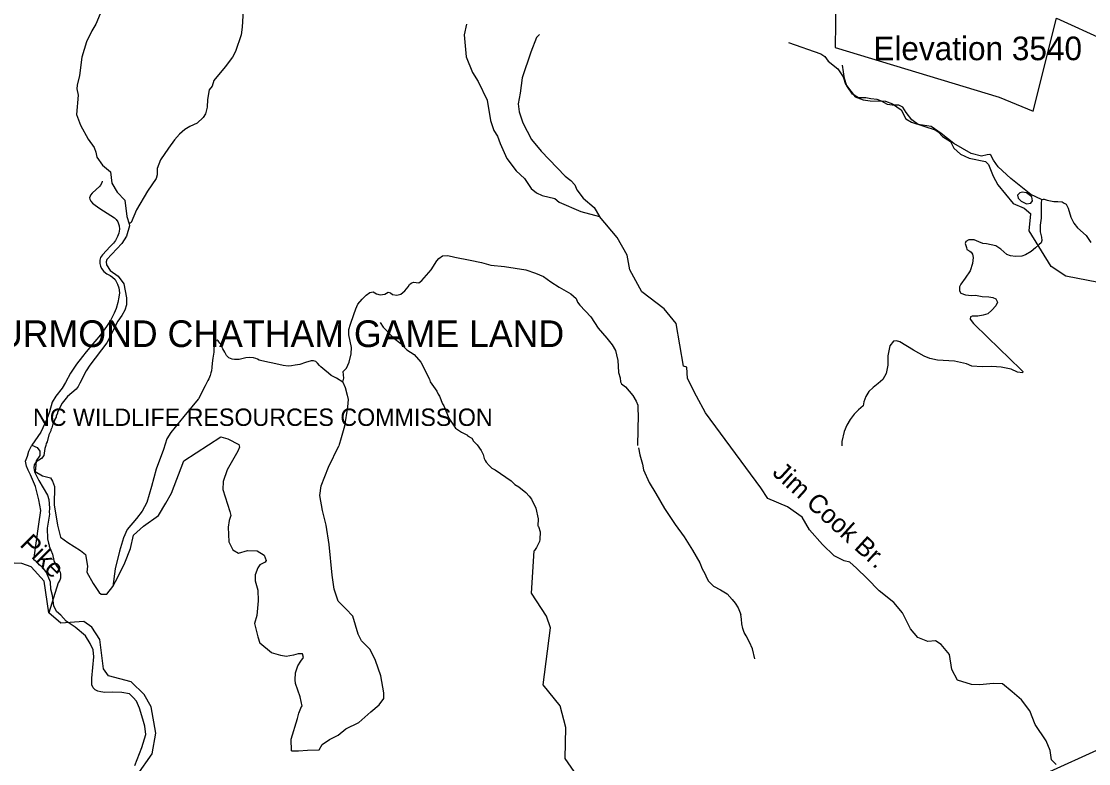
# Model space of a CAD drawing. Extents: x 1248224 to 1454986, y 825081 to 985870.
# Drawn here: x 1353986 to 1362582, y 959529 to 965507 of the extents above; entities that cross this region are included whole.
import ezdxf

# ---------------------------------------------------------------- set-up
doc = ezdxf.new("R2010")
doc.units = 0
for name, color, linetype in [('Exist Boundary Land Use Park National US Park Service', 7, 'Continuous'), ('Exist Boundary Land Use Park State Division NC Parks and Recreation', 7, 'Continuous'), ('Exist Boundary Land Use Park State Division NC Parks and Recreation Label', 7, 'Continuous'), ('Exist Geographical Mountain Summit Elevation Number Label', 7, 'Continuous'), ('Exist Hydrographic Creek Single Shore', 7, 'Continuous'), ('Exist Hydrographic Creek Single Shore Label', 7, 'Continuous'), ('Exist Hydrographic Misc Water Feature', 7, 'Continuous'), ('Exist Road Non-System Type 51', 7, 'Continuous')]:
    doc.layers.add(name, color=color, linetype=linetype)

msp = doc.modelspace()

# ---------------------------------------------------------------- linework, layer by layer
at = {"layer": 'Exist Boundary Land Use Park National US Park Service'}
msp.add_lwpolyline([(1360546.6, 965684.5), (1360541.4, 965296.5), (1361860.9, 964896.9), (1362135.5, 964784.2), (1362323.5, 965533.7), (1362713.5, 965354.9), (1363084.7, 965270.6), (1363815.1, 964592.1), (1363819.9, 964580.2), (1363859.5, 964481.7), (1364410.2, 963992.9), (1364436.5, 963969.7), (1364472.5, 963860.5), (1364498.5, 963810.5), (1364489.5, 963591.7), (1364888.8, 963189.4), (1365679.4, 961812), (1365718.2, 961810.3)], dxfattribs=at)
at = {"layer": 'Exist Boundary Land Use Park State Division NC Parks and Recreation'}
msp.add_lwpolyline([(1362852.5, 959729.2), (1362059.5, 959369), (1362001.2, 959342.4), (1361727.5, 959218), (1361706.5, 959208.2), (1361723.5, 958398.3), (1361572.5, 958395.6), (1361572.4, 958386.9), (1360936.6, 958374.7), (1360397.3, 958374.7), (1360262.6, 958372.3), (1360260.3, 958341.3), (1360253.6, 957680.7), (1360254.6, 957668.1), (1360255.9, 957654.9), (1360321.5, 957237.4), (1360223.5, 957092.1), (1360072.5, 957051.1)], dxfattribs=at)
at = {"layer": 'Exist Hydrographic Creek Single Shore'}
for points in [[(1359423.4, 962487.1), (1359351.4, 962629.7), (1359345.4, 962721.8), (1359320.4, 962728.9), (1359261.3, 963074.8), (1359163.4, 963191.6), (1358983.4, 963329.9), (1358887.3, 963505.8), (1358864.4, 963624.4), (1358784.4, 963767.2), (1358642.1, 963934.8)], [(1363882.5, 962387.7), (1363676.5, 962858), (1363537.5, 963005.3), (1362745.5, 963388.9), (1362397.5, 963455), (1362281.5, 963532.8), (1362104.5, 963818.7), (1362117.1, 963956.5)], [(1359941, 961749.4), (1359495.4, 962354.3), (1359423.4, 962487.1)], [(1362319.6, 959521.4), (1362282.1, 959558.9), (1362272.7, 959633.9), (1362241.5, 959712.1), (1362151.8, 959845.2), (1362108.1, 959954.7), (1362042.5, 960042.2), (1361967.5, 960107.9), (1361889.3, 960170.4), (1361814.3, 960173.5), (1361705, 960164.2), (1361639.4, 960167.3), (1361526.9, 960201.7), (1361480, 960286.1), (1361461.3, 960408.1), (1361395.6, 960489.4), (1361348.8, 960517.5), (1361287, 960513.2), (1361205.8, 960544.4), (1361146.4, 960613.2), (1361083.9, 960744.6), (1361012, 960825.9), (1360896.4, 960919.7), (1360799.5, 961019.7), (1360712.1, 961104.2), (1360660, 961152.4), (1360613.1, 961161.8), (1360531.9, 961202.4), (1360438.1, 961293.1), (1360335, 961411.9), (1360275.6, 961515.1), (1360156.9, 961596.4), (1359997.5, 961665.2), (1359941, 961749.4)], [(1358584.4, 959257), (1358366.4, 959570), (1358372.4, 959819.5), (1358326.4, 959994.4), (1358188.4, 960164.6), (1358248.4, 960623), (1358216.4, 960715.5), (1358095.4, 960901.8), (1358116.5, 961242.5)], [(1354919.3, 959435.7), (1355040.4, 959607.3), (1355068.3, 959774.2), (1355031.3, 959985), (1354975.2, 960084.6), (1354869.3, 960188.5), (1354687.3, 960234.9), (1354646.2, 960291.5), (1354618.3, 960528.4), (1354553.2, 960628.2), (1354488.2, 960672.2), (1354304.3, 960659.5), (1354206.3, 960743.5), (1354170.3, 960997.1), (1354064.3, 961114.1), (1353989.3, 961141.9), (1353548.3, 961160.5)]]:
    msp.add_lwpolyline(points, dxfattribs=at)
at = {"layer": 'Exist Hydrographic Misc Water Feature'}
for points in [[(1355781.6, 965735.1), (1355765.5, 965459.3), (1355756.3, 965399.4), (1355711.3, 965264.4), (1355686.2, 965218.9), (1355628.4, 965140.1), (1355535.9, 965030), (1355523, 964986.2), (1355498.2, 964956.8), (1355484.5, 964877), (1355483.3, 964817.1), (1355468, 964761.3), (1355451.4, 964733.7), (1355402.3, 964686.8), (1355341.7, 964660.1), (1355301.2, 964635), (1355258.2, 964597.9), (1355219.2, 964552.7), (1355169.6, 964485.7), (1355107.5, 964391), (1355080, 964321.6), (1355078.9, 964269.6), (1355070.3, 964241.8), (1355002, 964139.2), (1354912.6, 963989), (1354870.3, 963887.9), (1354854, 963876.2)], [(1354621.1, 965568.6), (1354585.2, 965483.3), (1354552.1, 965431.9), (1354510.1, 965340.8), (1354473.3, 965217.5), (1354454, 965069.9), (1354434.3, 964992.3), (1354433.7, 964964.3), (1354444.5, 964911.9), (1354429.1, 964756.2), (1354461.3, 964671.5), (1354522.9, 964558), (1354573.3, 964490.8), (1354586.6, 964454.5), (1354593.7, 964414.3), (1354640.3, 964349.2), (1354703.1, 964295.8), (1354715.1, 964203.5), (1354757.6, 964130.5), (1354818.3, 964067.1), (1354835.4, 963936.6), (1354854, 963876.2)], [(1357571.4, 965485.5), (1357553.6, 965397.9), (1357567.7, 965221.5), (1357619, 965094.2), (1357665.3, 965023.1), (1357738.1, 964873.5), (1357764.5, 964708.7), (1357790.7, 964628.1), (1357821.9, 964583.4), (1357842.5, 964522.8), (1357895.8, 964401.6), (1357971.7, 964302), (1358038.3, 964240.4), (1358092.8, 964161.1), (1358136, 964126.1), (1358179.6, 964105.2), (1358283.1, 964080.8), (1358316.5, 964052.1), (1358490.9, 963976.3), (1358642.1, 963934.8)], [(1358158.1, 965400.5), (1358135.5, 965377.1), (1358088.9, 965258), (1358018.3, 965053.4), (1358003.6, 964929.6), (1357987.6, 964842), (1357994.2, 964777.7), (1358024.3, 964689), (1358095.3, 964555.4), (1358173.3, 964461.5), (1358367.1, 964259.2), (1358412.3, 964226.2), (1358443.6, 964189.4), (1358460.7, 964149), (1358511.3, 964081.9), (1358599.7, 964007.8), (1358642.1, 963934.8)], [(1360164.2, 965336.5), (1360426.2, 965244.5), (1360457.9, 965223.9), (1360485, 965187.2), (1360561.8, 965125.5), (1360604.3, 965060.6), (1360623, 965000.1), (1360703, 964900.2), (1360766.4, 964874.8), (1360822.2, 964865.6), (1360946.3, 964862.9), (1361001.9, 964843.6), (1361072.8, 964794), (1361111.2, 964721.1), (1361154.7, 964696.1), (1361347.5, 964633.9), (1361371.2, 964617.3), (1361406.4, 964580.5), (1361469.5, 964539.1), (1361496.3, 964486.4), (1361551.4, 964437.2), (1361620.7, 964405.6), (1361752.2, 964378.8), (1361775.7, 964354.2), (1361813.6, 964261.3), (1361852.1, 964190.4), (1361974.8, 964039.6), (1362062.1, 964001.7), (1362117.1, 963956.5)], [(1362083, 964037.3), (1362117.1, 964042.5), (1362131.5, 964062.2), (1362124.1, 964092.4), (1362104.6, 964110.8), (1362080.8, 964125.3), (1362047, 964132.1), (1362026.9, 964124.6), (1362010.4, 964106.9), (1362013.9, 964082.8), (1362039.3, 964058.2), (1362083, 964037.3)], [(1354854, 963876.2), (1354857.8, 963860.1), (1354831.9, 963776.6), (1354794.5, 963717.5), (1354673.6, 963590), (1354669.1, 963570), (1354672.6, 963546), (1354699.8, 963501.4), (1354766.6, 963453.8), (1354811.4, 963392.8), (1354832.8, 963280.2), (1354831.6, 963224.2), (1354818.7, 963180.4), (1354795.7, 963139), (1354762.8, 963091.7), (1354674.7, 962917.5), (1354536.7, 962738.5), (1354507.7, 962691), (1354455.5, 962592)], [(1356876.1, 963081.1), (1356899.3, 963044.6), (1356985.4, 962956.6), (1357042.5, 962911.3), (1357089.3, 962862.3), (1357148.6, 962825), (1357203.2, 962761.7), (1357274.2, 962624), (1357277.9, 962603.9), (1357332.2, 962528.7)], [(1354455.5, 962592), (1354444, 962566.6), (1354426, 962543.7), (1354356.9, 962484.9), (1354315.5, 962430.9), (1354278, 962359.7), (1354277.8, 962351.7), (1354265.3, 962328), (1354265, 962320), (1354252.5, 962296.4), (1354252.3, 962288.4), (1354239.8, 962264.7), (1354231.1, 962232.8), (1354222.8, 962217), (1354222.6, 962209), (1354206, 962177.4), (1354192.8, 962121.8), (1354184.4, 962105.9), (1354184.1, 962089.9), (1354175.5, 962066.1), (1354166.3, 962010.3), (1354147.8, 961986.7), (1354105.2, 961959.7), (1354088.7, 961936.1), (1354086.1, 961912.1), (1354091.5, 961880), (1354125.9, 961809.3), (1354195.3, 961689.7), (1354206.6, 961657.4), (1354213.1, 961585.3), (1354210.4, 961553.4), (1354212, 961537.4), (1354193.6, 961425.8), (1354195.7, 961339.8), (1354203, 961305.7), (1354210.6, 961289.5), (1354210.5, 961281.5), (1354237.1, 961216.9), (1354247.9, 961164.6), (1354267.1, 961124.2), (1354282.6, 961103.9), (1354298, 961071.5), (1354301.5, 961055.4), (1354300.8, 961023.4), (1354296.5, 961007.5), (1354282, 960983.9), (1354206.3, 960743.5)], [(1357332.2, 962528.7), (1357343.1, 962505.5), (1357354, 962489.4), (1357378.4, 962426.9), (1357387.6, 962411.4), (1357429.7, 962309.8), (1357460.3, 962261.8), (1357483.2, 962231.9), (1357530.5, 962198.8), (1357578, 962173.7), (1357580.2, 962168.7), (1357613.4, 962148.9), (1357628.9, 962126.6), (1357658.3, 962095.9), (1357689.3, 962051.2), (1357706.6, 962018.8), (1357713.9, 961986.7), (1357721.6, 961970.5), (1357729.3, 961956.4), (1357752.7, 961929.8), (1357776.3, 961909.3), (1357801.9, 961894.8), (1357929.9, 961805.9), (1357961.3, 961777.2), (1357993, 961758.5), (1358048, 961713.3), (1358077.3, 961682.6), (1358094.8, 961658.2), (1358129.2, 961585.4), (1358147.4, 961501.1), (1358146.2, 961445.1), (1358151.2, 961438.8), (1358165.1, 961396.7), (1358161.8, 961332.7), (1358159.4, 961316.8), (1358134.3, 961269.4), (1358117.8, 961245.8), (1358116.5, 961242.5)]]:
    msp.add_lwpolyline(points, dxfattribs=at)
at = {"layer": 'Exist Road Non-System Type 51'}
for points in [[(1362201.5, 964071.4), (1362116.7, 964113.2), (1361955.8, 964241), (1361852.6, 964334.4), (1361814.8, 964387.9), (1361793.9, 964428.5), (1361787.7, 964435.8), (1361764.4, 964430.9), (1361718.9, 964421.1), (1361635.4, 964443.2), (1361495.4, 964524.4), (1361394.6, 964604.3), (1361314.1, 964661.5), (1361279.7, 964666.4), (1361209.7, 964676.2), (1361156.9, 964713.1), (1361112.7, 964773.3), (1361085.7, 964815.1), (1361052.5, 964831.1), (1361000.9, 964831.1), (1360961.6, 964837.2), (1360914.9, 964863.1), (1360878.1, 964876.6), (1360828.2, 964883.8), (1360787.7, 964890), (1360728.7, 964891.2), (1360679.6, 964920.7), (1360634.1, 964987.1), (1360616.9, 965047.3), (1360599.7, 965155.5)], [(1354637.4, 964220.2), (1354632.9, 964206.3), (1354622.6, 964188.4), (1354614.3, 964176.6), (1354587.8, 964153.3), (1354557.3, 964123.9), (1354542.8, 964108.2), (1354538.6, 964100.3), (1354534.2, 964086.4), (1354536, 964074.3), (1354545.7, 964058.1), (1354559.4, 964043.9), (1354581.1, 964025.3), (1354618.4, 964000.4), (1354707.3, 963944.3), (1354735, 963925.8), (1354750.7, 963911.5), (1354762.1, 963891.1), (1354773.6, 963860.9), (1354774.9, 963832.9), (1354770.1, 963801), (1354759.6, 963773.2), (1354744.9, 963741.5), (1354728.4, 963719.8), (1354701.7, 963694.3), (1354638.4, 963627.7), (1354623.9, 963604), (1354617.2, 963584.1), (1354616.7, 963558.1), (1354622.2, 963534), (1354631.9, 963515.8), (1354649.2, 963493.4), (1354674.8, 963472.9), (1354700.6, 963460.1), (1354720.3, 963445.8), (1354740, 963427.4), (1354761.1, 963390.9), (1354770.5, 963360.7), (1354775.7, 963320.6), (1354770.7, 963286.6), (1354762, 963242.7), (1354748.9, 963195.1), (1354733.9, 963157.3), (1354702.7, 963097.9), (1354671.5, 963048.5), (1354621.9, 962981.6), (1354576.9, 962928.4), (1354506.9, 962846), (1354478.2, 962808.6), (1354430.7, 962745.7), (1354381, 962672.7), (1354341.5, 962597.6), (1354313.1, 962552.7), (1354263.8, 962487.7), (1354234.8, 962440.2), (1354211.3, 962362.6), (1354190, 962303), (1354141.9, 962197.9), (1354069.7, 962093.3)], [(1362201.5, 964071.4), (1362198.9, 964040.7), (1362198.9, 963921.4), (1362191.6, 963866.1), (1362191.6, 963810.8), (1362201.4, 963767.8), (1362206.3, 963742), (1362198.9, 963723.5), (1362184.2, 963710), (1362154.7, 963684.2), (1362119.1, 963652.2), (1362075.1, 963625.7), (1362044.4, 963614.6), (1361994.1, 963612.1), (1361952.3, 963618.3), (1361922.8, 963629.4), (1361874.9, 963672.4), (1361834.4, 963698.2), (1361760.7, 963714.2), (1361731.2, 963719.1), (1361696.8, 963730.2), (1361659.9, 963746.1), (1361618.2, 963746.1), (1361592.4, 963735.1), (1361588.7, 963716.6), (1361597.3, 963685.9), (1361602.2, 963668.7), (1361624.3, 963655.2), (1361636.6, 963649), (1361647.6, 963633), (1361651.3, 963606), (1361647.6, 963558.1), (1361626.8, 963497.8), (1361588.7, 963437.6), (1361553.1, 963390.9), (1361541.1, 963368.2), (1361542.3, 963337.5), (1361553.4, 963316.6), (1361591.5, 963304.3), (1361638.1, 963298.1), (1361670.1, 963300.6), (1361725.4, 963292), (1361779.4, 963289.5), (1361811.4, 963283.4), (1361835.9, 963272.3), (1361847, 963246.5), (1361833.5, 963215.8), (1361801.5, 963180.1), (1361769.6, 963150.6), (1361734, 963140.8), (1361689.7, 963132.2), (1361644.3, 963132.2), (1361629.5, 963127.2), (1361628.3, 963108.8), (1361654.1, 963073.2), (1361769.6, 962961.3), (1362035.8, 962703.9), (1362053, 962687.9), (1362050.6, 962676.9), (1362010, 962681.8), (1361958.5, 962705.2), (1361877.4, 962721.1), (1361802.4, 962727.3), (1361725.1, 962724.8), (1361642.7, 962729.7), (1361599.8, 962748.2), (1361502.7, 962770.3), (1361364.5, 962778.9), (1361304.3, 962791.2), (1361256.4, 962809.6), (1361171.6, 962858.8), (1361062.3, 962926.4), (1361035.3, 962933.8), (1361009.5, 962931.3), (1360981.2, 962893.2), (1360965.3, 962813.3), (1360964, 962737.1), (1360950.5, 962671.9), (1360923.5, 962622.8), (1360887.9, 962589.6), (1360847.3, 962558.8), (1360811.7, 962525.6), (1360787.6, 962484.6), (1360771.6, 962442.9), (1360765.5, 962410.9), (1360727.4, 962378.9), (1360693, 962342), (1360661.1, 962300.3), (1360634.1, 962253.5), (1360611.9, 962203.1), (1360593.5, 962123.2), (1360593.5, 962087.6)], [(1362201.5, 964071.4), (1362217.3, 964075.6), (1362224.7, 964074.3), (1362248, 964068.2), (1362275, 964062), (1362300.8, 964057.1), (1362334, 964055.9), (1362368.4, 964053.4), (1362385.6, 964043.6), (1362401.5, 964035), (1362416.3, 964003), (1362439.6, 963929.3), (1362463, 963882.6), (1362492.4, 963844.5), (1362563.7, 963781.8), (1362600.5, 963725.2)], [(1356576.5, 962686.4), (1356604.9, 962714.9), (1356625.7, 962761.9), (1356643.2, 962828.6), (1356644.3, 962879), (1356622.4, 962981.8), (1356622.3, 963026.1), (1356636.5, 963068.7), (1356663.8, 963146.4), (1356679.1, 963192.3), (1356696.6, 963230.6), (1356731.5, 963268.3), (1356763.2, 963302.3), (1356791.6, 963322), (1356820, 963327.4), (1356845.2, 963313.2), (1356874.7, 963303.4), (1356913, 963309.9), (1356941.4, 963326.3), (1356957.8, 963319.8), (1356976.4, 963306.6), (1357010.3, 963302.3), (1357043, 963308.8), (1357074.7, 963337.3), (1357102.1, 963370.1), (1357113, 963386.5), (1357125, 963399.6), (1357144.7, 963406.2), (1357166.6, 963402.9), (1357188.4, 963401.8), (1357212.5, 963420.4), (1357287.9, 963505.7), (1357331.1, 963577.4), (1357347.5, 963597.1), (1357377.1, 963618.9), (1357421.9, 963621.1), (1357477.6, 963608), (1357601.2, 963583.9), (1357693, 963564.2), (1357767.3, 963542.4), (1357877.7, 963532.5), (1358048.7, 963505.4)], [(1358048.7, 963505.4), (1358126.6, 963479.3), (1358191.1, 963452), (1358251.2, 963409.3), (1358316.8, 963365.6), (1358411.9, 963313), (1358453.5, 963275.9), (1358464.4, 963246.3), (1358485.2, 963220.1), (1358571.5, 963126), (1358630.5, 963036.3), (1358702.3, 962955.9), (1358745, 962901.2), (1358772.3, 962855.3), (1358780, 962821.4), (1358789.8, 962774.3), (1358793.1, 962729.5), (1358794.2, 962678.1), (1358808.4, 962635.4), (1358810.5, 962604.2), (1358820.4, 962588.9), (1358852.1, 962564.8), (1358912.2, 962492.6), (1358938.4, 962448.8), (1358950.4, 962416), (1358951.5, 962375.5), (1358954.6, 962341.3), (1358949.1, 962091.9)], [(1356575.4, 962601.1), (1356525.1, 962632.8), (1356480.3, 962655.8), (1356460.6, 962672.2), (1356429.1, 962697.5), (1356397.6, 962724.4), (1356385.9, 962736.6), (1356370.4, 962755), (1356356.7, 962767.3), (1356338.8, 962773.6), (1356320.8, 962774), (1356274.5, 962759.1), (1356228.2, 962744), (1356191.7, 962736.9), (1356161.5, 962731.6), (1356135.5, 962730), (1356095.7, 962735.1), (1356010.1, 962752.8), (1355972.3, 962761.7), (1355912.5, 962775), (1355900.6, 962779.4), (1355886.6, 962785.7), (1355874.7, 962792), (1355855, 962798.3), (1355821, 962799), (1355792.8, 962795.8), (1355762.7, 962790.3), (1355740.6, 962784.8), (1355726.5, 962783.1), (1355702.4, 962783.6), (1355684.5, 962786.1), (1355670.6, 962790.4), (1355656.8, 962796.7), (1355637.2, 962817.1), (1355623.6, 962841.4), (1355608.4, 962869.8), (1355598.8, 962889.9), (1355591.1, 962906.3), (1355585.2, 962916.4), (1355577.5, 962926.6), (1355569.7, 962934.7), (1355561.8, 962939), (1355555.7, 962937.1), (1355549.5, 962925.1), (1355540.9, 962901.3), (1355536.5, 962875.4), (1355535.6, 962843.4), (1355528.6, 962793.5), (1355521.6, 962753.5), (1355518.9, 962719.6), (1355516.4, 962693.6), (1355512.1, 962675.7), (1355505.6, 962653.8), (1355494.8, 962628), (1355488.6, 962614.2), (1355465.8, 962572.8), (1355412.1, 962466.6), (1355410.1, 962464.6), (1355293.2, 962324.9), (1355190.5, 962194.9), (1355157.5, 962145.5), (1355129.8, 962060), (1355072.6, 961901), (1355033.7, 961761.7), (1354997.1, 961632.4), (1354959.7, 961563.1), (1354912.4, 961502), (1354838.7, 961415.4), (1354807.3, 961348), (1354777.1, 961240.5), (1354742.2, 961097.2), (1354723.3, 960955.4)], [(1356575.4, 962601.1), (1356584.1, 962633.9), (1356576.5, 962686.4)], [(1356575.4, 962601.1), (1356594.1, 962557.5), (1356610.4, 962497.3), (1356617, 962461.2), (1356612.6, 962403.2), (1356587.5, 962246.8), (1356562.3, 962152.7), (1356542.7, 962089.5)], [(1354085.3, 961169.1), (1354127.4, 961456.4), (1354143.8, 961566.7), (1354126.1, 961653.4), (1354100.3, 961761), (1354060.3, 961855.2), (1354041.7, 961891.7), (1354026.3, 961924.1), (1354019.1, 961964.2), (1354035.9, 962003.9), (1354046.8, 962045.7), (1354069.7, 962093.3)], [(1354069.7, 962093.3), (1354114.1, 962074.6), (1354134.5, 962046), (1354134.5, 962009.2), (1354105.9, 961968.4), (1354101.8, 961931.6), (1354097.7, 961882.6), (1354154.9, 961845.8), (1354220.2, 961829.5), (1354236.5, 961805), (1354252.9, 961760), (1354248.8, 961613), (1354277.4, 961449.6), (1354301.9, 961351.5), (1354359, 961310.7), (1354461.1, 961245.3), (1354501.9, 961212.7), (1354518.2, 961118.7), (1354514.1, 961069.7), (1354563.1, 960979.8), (1354612.1, 960906.3), (1354628.4, 960894), (1354673.3, 960894), (1354723.3, 960955.4)], [(1354723.3, 960955.4), (1354766.7, 961037), (1354819.8, 961147.3), (1354864.7, 961261.7), (1354889.2, 961367.9), (1354970.8, 961441.4), (1355089.2, 961527.2), (1355150.4, 961625.3), (1355195.3, 961707), (1355293.3, 961968.4), (1355591.3, 962160.4), (1355648.4, 962144.1), (1355738.2, 962099.1), (1355742.3, 962078.7), (1355730.1, 962046), (1355644.3, 961894.9), (1355611.7, 961800.9), (1355607.6, 961735.6), (1355664.8, 961559.9), (1355672.9, 961527.2), (1355660.7, 961486.4), (1355652.5, 961433.3), (1355656.6, 961314.8), (1355689.3, 961249.5), (1355734.2, 961224.9), (1355807.6, 961245.4), (1355885.2, 961241.3), (1355942.3, 961208.6), (1355958.7, 961163.7), (1355950.5, 961151.4), (1355905.6, 961131), (1355889.3, 961106.5), (1355868.9, 961049.3), (1355868.9, 961000.3), (1355889.3, 960926.7), (1355893.4, 960840.9), (1355881.1, 960722.5), (1355864.8, 960657.1), (1355889.3, 960550.9), (1355905.8, 960499.8)], [(1356384, 959640), (1356409, 959683.8), (1356468.3, 959724.4), (1356537.1, 959758.8), (1356599.6, 959808.9), (1356702.7, 959858.9), (1356799.5, 959946.4), (1356868.3, 960002.7), (1356905.8, 960052.8), (1356905.8, 960099.7), (1356880.8, 960237.2), (1356837, 960359.2), (1356796.4, 960446.7), (1356724.5, 960518.7), (1356699.6, 960571.8), (1356655.8, 960715.7), (1356599.6, 960775.1), (1356537.1, 960837.6), (1356505.8, 960934.6), (1356490.2, 961047.1), (1356465.2, 961294.1), (1356440.2, 961448), (1356412.1, 961566.8), (1356390.2, 961688.8), (1356399.6, 961766.9), (1356459, 961917), (1356542.7, 962089.5)], [(1358957.8, 962072.9), (1358967.5, 962017), (1358990, 961940.5), (1358997.1, 961896.3), (1359043.1, 961793.3), (1359095.3, 961704.2), (1359167, 961584.7), (1359252.4, 961454.9), (1359324.5, 961355.4), (1359390.4, 961248), (1359450.3, 961144.7), (1359469.4, 961098.3), (1359490.7, 961059.8), (1359507.9, 961023.5), (1359521.5, 960999.2), (1359560.7, 960958.4), (1359618.1, 960927.2), (1359671.5, 960896.1), (1359710.6, 960851.3), (1359736, 960820.7), (1359759.3, 960782.3), (1359782.2, 960729.8)], [(1354898.5, 959513), (1354955.4, 959657.9), (1354987.6, 959763.4), (1354981, 959831.5), (1354964, 959885.9), (1354937.8, 959974.5), (1354912.9, 960031), (1354887.5, 960061.6), (1354856.1, 960092.2), (1354794.2, 960101.5), (1354718.2, 960103), (1354658.2, 960102.2), (1354626.2, 960106.8), (1354602.3, 960111.3), (1354580.5, 960121.8), (1354562.8, 960138.1), (1354553.3, 960162.3), (1354554.4, 960216.3), (1354569.9, 960390.1), (1354565, 960444.3), (1354540, 960496.8), (1354503.2, 960557.6), (1354418.6, 960627.3), (1354345.5, 960676.8), (1354302.4, 960723.7), (1354269, 960754.4), (1354247.9, 960798.9), (1354235.6, 960883.2), (1354222.6, 960933.5), (1354219.7, 960991.6), (1354187.2, 961068.3), (1354158, 961108.9), (1354130.4, 961129.4), (1354116.8, 961147.7), (1354085.3, 961169.1)], [(1359892.5, 960373.5), (1359874.7, 960453.7), (1359851.8, 960508.2), (1359822.8, 960556.8), (1359807.3, 960585.2), (1359798, 960617.4), (1359788.7, 960653.6), (1359785.5, 960691.7), (1359782.2, 960729.8)], [(1356159, 959725.7), (1356209, 959891.5), (1356221.5, 959935.2), (1356243.3, 959988.4), (1356246.5, 959991.5), (1356230.9, 960066.6), (1356193.4, 960172.9), (1356190.2, 960204.2), (1356193.4, 960260.4), (1356212.1, 960316.7), (1356237.1, 960354.2), (1356258.9, 960384.1), (1356249.5, 960412.2), (1356246.4, 960412.2), (1356215.1, 960412.2), (1356177.6, 960402.8), (1356118.3, 960390.3), (1356074.5, 960399.7), (1355999.5, 960421.6), (1355905.8, 960499.8)], [(1356162.1, 959631.9), (1356159, 959725.7)], [(1356162.1, 959631.9), (1356218.3, 959631.7), (1356290.1, 959637.9), (1356384, 959640)]]:
    msp.add_lwpolyline(points, dxfattribs=at)

# ---------------------------------------------------------------- texts
at = {"layer": 'Exist Boundary Land Use Park State Division NC Parks and Recreation Label'}
for s, height, p in [('THURMOND CHATHAM GAME LAND', 215, (1353406.4, 962883.8)), ('NC WILDLIFE RESOURCES COMMISSION', 140, (1354079.1, 962248.7))]:
    msp.add_text(s, height=height, dxfattribs=at).set_placement(p)
at = {"layer": 'Exist Geographical Mountain Summit Elevation Number Label'}
msp.add_text('Elevation 3540', height=190, dxfattribs=at).set_placement((1360848.2, 965194.1))
at = {"layer": 'Exist Hydrographic Creek Single Shore Label'}
for s, rotation, p in [('Jim Cook Br.', 317.69794, (1360026.3, 961862.4)), ('Pike', 314.98997, (1353966, 961287.2))]:
    msp.add_text(s, height=150, rotation=rotation, dxfattribs=at).set_placement(p)

doc.saveas('drawing.dxf')
